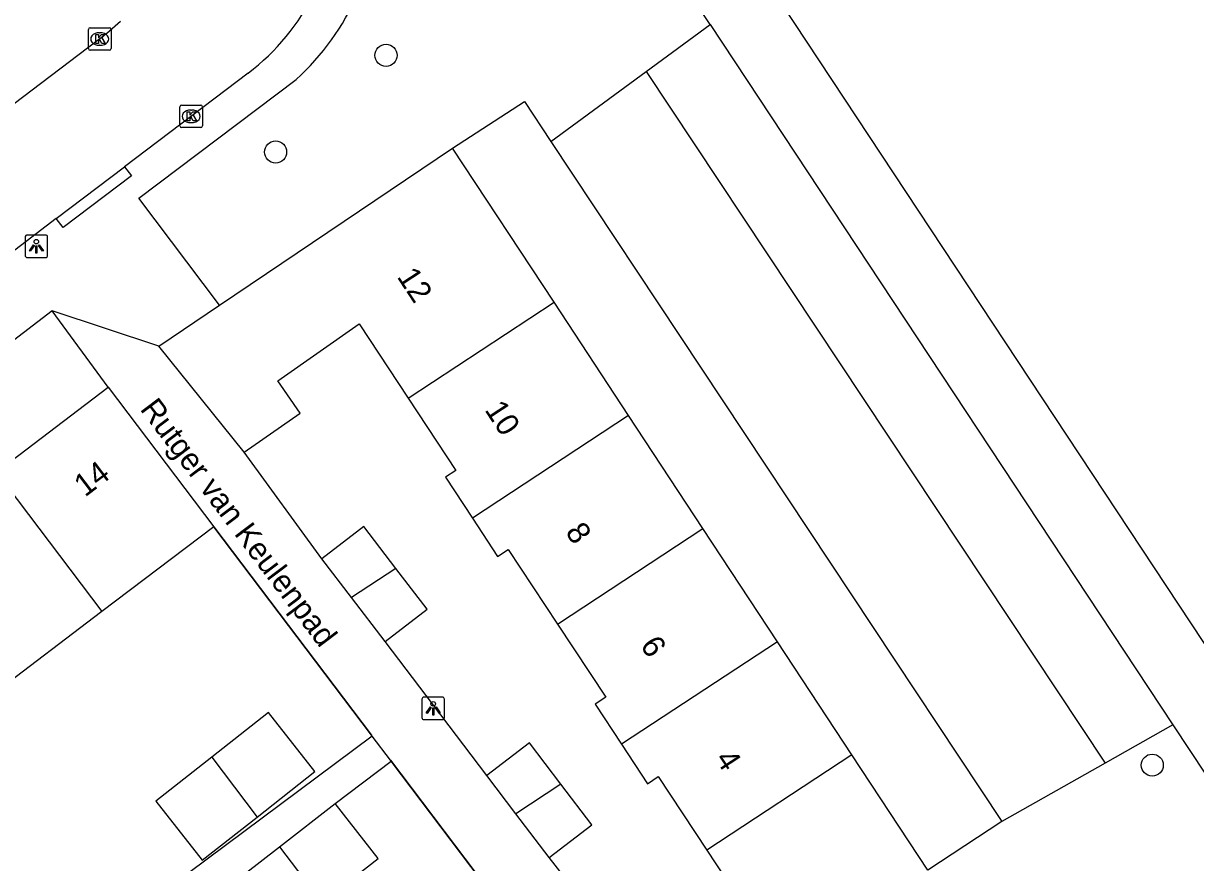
# Model space of a CAD drawing. Extents: x 160037 to 160839, y 385326 to 386441.
# Drawn here: x 160556.3 to 160608.2, y 385707 to 385744.1 of the extents above; entities that cross this region are included whole.
import ezdxf

# ---------------------------------------------------------------- set-up
doc = ezdxf.new("R2010")
doc.units = 0
for name, color, linetype in [('IMGEO_Boom', 7, 'Continuous'), ('IMGEO_Groenvoorziening', 7, 'Continuous'), ('IMGEO_Kolk', 7, 'Continuous'), ('IMGEO_Lichtpunt', 7, 'Continuous'), ('IMGEO_Muur', 7, 'Continuous'), ('IMGEO_Openbare_ruimte_label', 7, 'Continuous'), ('IMGEO_Pand', 7, 'Continuous'), ('IMGEO_Pand_nummerreeks', 7, 'Continuous'), ('IMGEO_Rijbaan_lokaal_open', 7, 'Continuous'), ('IMGEO_Voetpad_open', 7, 'Continuous')]:
    doc.layers.add(name, color=color, linetype=linetype)

msp = doc.modelspace()

# ---------------------------------------------------------------- linework, layer by layer
at = {"layer": 'IMGEO_Boom'}
for centre in [(160572.347, 385742.733), (160567.456, 385738.451), (160606.286, 385711.285)]:
    msp.add_circle(centre, 0.489, dxfattribs=at)
at = {"layer": 'IMGEO_Groenvoorziening'}
for points in [[(160583.876, 385742.021), (160586.703, 385744.094)], [(160579.645, 385738.918), (160583.876, 385742.021)], [(160583.876, 385742.021), (160604.2, 385711.375)], [(160575.29, 385738.628), (160578.476, 385740.689), (160579.645, 385738.918)], [(160579.645, 385738.918), (160599.628, 385708.789)], [(160607.204, 385713.075), (160604.2, 385711.375)], [(160604.2, 385711.375), (160599.628, 385708.789)], [(160599.628, 385708.789), (160596.345, 385706.628)]]:
    msp.add_lwpolyline(points, dxfattribs=at)
at = {"layer": 'IMGEO_Kolk'}
for p, q in [((160559.164, 385743.032), (160559.164, 385743.884)), ((160559.239, 385743.958), (160560.091, 385743.958)), ((160560.165, 385743.884), (160560.165, 385743.032)), ((160559.652, 385743.738), (160559.677, 385743.738)), ((160560.091, 385742.958), (160559.239, 385742.958)), ((160559.675, 385743.178), (160559.65, 385743.178)), ((160563.213, 385739.605), (160563.213, 385740.457)), ((160563.288, 385740.531), (160564.14, 385740.531)), ((160563.701, 385740.311), (160563.726, 385740.311)), ((160564.214, 385740.457), (160564.214, 385739.605)), ((160563.724, 385739.751), (160563.699, 385739.751)), ((160564.14, 385739.531), (160563.288, 385739.531))]:
    msp.add_line(p, q, dxfattribs=at)
for points in [[(160559.164, 385743.032), (160559.164, 385743.884)], [(160559.239, 385743.958), (160560.091, 385743.958)], [(160560.165, 385743.884), (160560.165, 385743.032)], [(160559.485, 385743.658), (160559.608, 385743.658), (160559.608, 385743.507), (160559.738, 385743.658), (160559.902, 385743.658), (160559.756, 385743.507), (160559.909, 385743.258), (160559.757, 385743.258), (160559.672, 385743.422), (160559.608, 385743.355), (160559.608, 385743.258), (160559.485, 385743.258), (160559.485, 385743.658)], [(160560.091, 385742.958), (160559.239, 385742.958)], [(160563.213, 385739.605), (160563.213, 385740.457)], [(160563.288, 385740.531), (160564.14, 385740.531)], [(160563.534, 385740.231), (160563.657, 385740.231), (160563.657, 385740.08), (160563.787, 385740.231), (160563.951, 385740.231), (160563.805, 385740.08), (160563.958, 385739.831), (160563.806, 385739.831), (160563.721, 385739.995), (160563.657, 385739.928), (160563.657, 385739.831), (160563.534, 385739.831), (160563.534, 385740.231)], [(160564.214, 385740.457), (160564.214, 385739.605)], [(160564.14, 385739.531), (160563.288, 385739.531)]]:
    msp.add_lwpolyline(points, dxfattribs=at)
for centre, start, end in [((160559.241, 385743.882), 91.552, 178.448), ((160559.241, 385743.882), 91.552, 178.448), ((160560.089, 385743.882), 1.552, 88.448), ((160560.089, 385743.882), 1.552, 88.448), ((160559.241, 385743.034), 181.552, 268.448), ((160559.241, 385743.034), 181.552, 268.448), ((160560.089, 385743.034), 271.552, 358.448), ((160560.089, 385743.034), 271.552, 358.448), ((160563.29, 385740.455), 91.552, 178.448), ((160563.29, 385740.455), 91.552, 178.448), ((160564.138, 385740.455), 1.552, 88.448), ((160564.138, 385740.455), 1.552, 88.448), ((160563.29, 385739.607), 181.552, 268.448), ((160563.29, 385739.607), 181.552, 268.448), ((160564.138, 385739.607), 271.552, 358.448), ((160564.138, 385739.607), 271.552, 358.448)]:
    msp.add_arc(centre, 0.0765, start, end, dxfattribs=at)
for centre, major_axis, ratio, start_param, end_param in [((160559.651, 385743.458), (-0.387, 0.002), 0.722429, 4.712389, 7.853982), ((160559.676, 385743.458), (-0.39, 0.002), 0.717154, 1.570796, 4.712389), ((160563.7, 385740.031), (-0.387, 0.002), 0.722429, 4.712389, 7.853982), ((160563.725, 385740.031), (-0.39, 0.002), 0.717154, 1.570796, 4.712389)]:
    msp.add_ellipse(centre, major_axis=major_axis, ratio=ratio, start_param=start_param, end_param=end_param, dxfattribs=at)
at = {"layer": 'IMGEO_Lichtpunt'}
for p, q in [((160556.36, 385734.678), (160556.36, 385733.871)), ((160556.36, 385734.678), (160556.36, 385733.871)), ((160557.262, 385734.773), (160556.454, 385734.773)), ((160557.262, 385734.773), (160556.454, 385734.773)), ((160557.356, 385733.871), (160557.356, 385734.678)), ((160557.356, 385733.871), (160557.356, 385734.678)), ((160556.454, 385733.777), (160557.262, 385733.777)), ((160556.454, 385733.777), (160557.262, 385733.777)), ((160573.939, 385714.203), (160573.939, 385713.396)), ((160573.939, 385714.203), (160573.939, 385713.396)), ((160574.841, 385714.298), (160574.033, 385714.298)), ((160574.841, 385714.298), (160574.033, 385714.298)), ((160574.935, 385713.396), (160574.935, 385714.203)), ((160574.935, 385713.396), (160574.935, 385714.203)), ((160574.033, 385713.302), (160574.841, 385713.302)), ((160574.033, 385713.302), (160574.841, 385713.302))]:
    msp.add_line(p, q, dxfattribs=at)
for points in [[(160556.734, 385734.342), (160556.773, 385734.314), (160556.585, 385734.052), (160556.547, 385734.079), (160556.734, 385734.342)], [(160556.836, 385734.294), (160556.883, 385734.294), (160556.883, 385733.972), (160556.836, 385733.972), (160556.836, 385734.294)], [(160556.946, 385734.314), (160556.984, 385734.341), (160557.171, 385734.079), (160557.132, 385734.051), (160556.946, 385734.314)], [(160574.313, 385713.867), (160574.352, 385713.839), (160574.164, 385713.577), (160574.126, 385713.604), (160574.313, 385713.867)], [(160574.415, 385713.819), (160574.462, 385713.819), (160574.462, 385713.497), (160574.415, 385713.497), (160574.415, 385713.819)], [(160574.525, 385713.839), (160574.563, 385713.866), (160574.75, 385713.604), (160574.711, 385713.576), (160574.525, 385713.839)]]:
    msp.add_lwpolyline(points, dxfattribs=at)
for centre in [(160556.859, 385734.476), (160574.438, 385714.001)]:
    msp.add_circle(centre, 0.0994, dxfattribs=at)
for centre, start, end in [((160556.454, 385734.678), 90, 180), ((160556.454, 385734.678), 90, 180), ((160557.262, 385734.678), 0, 90), ((160557.262, 385734.678), 0, 90), ((160556.454, 385733.871), 180, 270), ((160556.454, 385733.871), 180, 270), ((160557.262, 385733.871), 270, 0), ((160557.262, 385733.871), 270, 360), ((160574.033, 385714.203), 90, 180), ((160574.033, 385714.203), 90, 180), ((160574.841, 385714.203), 0, 90), ((160574.841, 385714.203), 0, 90), ((160574.033, 385713.396), 180, 270), ((160574.033, 385713.396), 180, 270), ((160574.841, 385713.396), 270, 0), ((160574.841, 385713.396), 270, 360)]:
    msp.add_arc(centre, 0.0946, start, end, dxfattribs=at)
at = {"layer": 'IMGEO_Muur'}
for points in [[(160564.717, 385721.848), (160571.701, 385712.609)], [(160576.805, 385710.831), (160574.444, 385713.948)], [(160572.541, 385711.499), (160579.63, 385702.121)]]:
    msp.add_lwpolyline(points, dxfattribs=at)
at = {"layer": 'IMGEO_Pand'}
for points in [[(160564.971, 385731.664), (160575.29, 385738.628)], [(160579.788, 385731.791), (160575.29, 385738.628)], [(160562.284, 385729.851), (160564.971, 385731.664)], [(160573.332, 385727.544), (160579.788, 385731.791)], [(160583.086, 385726.779), (160579.788, 385731.791)], [(160566.062, 385725.151), (160568.548, 385726.887), (160567.553, 385728.314), (160571.16, 385730.843), (160573.332, 385727.544)], [(160566.062, 385725.151), (160562.284, 385729.851)], [(160555.072, 385724.269), (160560.033, 385728.029)], [(160560.033, 385728.029), (160564.717, 385721.848)], [(160573.332, 385727.544), (160575.441, 385724.34), (160574.983, 385724.038), (160576.172, 385722.231)], [(160583.086, 385726.779), (160576.172, 385722.231)], [(160586.384, 385721.767), (160583.086, 385726.779)], [(160555.072, 385724.269), (160559.756, 385718.088)], [(160576.172, 385722.231), (160577.289, 385720.534), (160577.761, 385720.845), (160579.944, 385717.53)], [(160564.717, 385721.848), (160559.756, 385718.088)], [(160572.78, 385719.999), (160571.357, 385721.852), (160569.498, 385720.425)], [(160579.944, 385717.53), (160586.384, 385721.767)], [(160589.681, 385716.756), (160586.384, 385721.767)], [(160570.817, 385718.707), (160569.498, 385720.425)], [(160572.78, 385719.999), (160570.817, 385718.707)], [(160572.305, 385716.77), (160574.164, 385718.198), (160572.78, 385719.999)], [(160572.305, 385716.77), (160570.817, 385718.707)], [(160559.756, 385718.088), (160554.975, 385714.464)], [(160579.944, 385717.53), (160582.077, 385714.29), (160581.607, 385713.981), (160582.773, 385712.21)], [(160589.681, 385716.756), (160582.773, 385712.21)], [(160592.979, 385711.743), (160589.681, 385716.756)], [(160566.638, 385708.984), (160569.199, 385711.001), (160567.137, 385713.62), (160564.628, 385711.644)], [(160580.096, 385710.448), (160578.708, 385712.276), (160576.805, 385710.831)], [(160582.773, 385712.21), (160583.924, 385710.462), (160584.408, 385710.781), (160586.556, 385707.517)], [(160564.628, 385711.644), (160562.143, 385709.688), (160564.206, 385707.068), (160566.638, 385708.984)], [(160564.628, 385711.644), (160566.638, 385708.984)], [(160592.979, 385711.743), (160586.556, 385707.517)], [(160596.345, 385706.628), (160592.979, 385711.743)], [(160578.096, 385709.131), (160576.805, 385710.831)], [(160580.096, 385710.448), (160578.096, 385709.131)], [(160579.567, 385707.194), (160581.469, 385708.639), (160580.096, 385710.448)], [(160567.63, 385707.672), (160570.09, 385709.589)], [(160569.497, 385705.203), (160571.993, 385707.148), (160570.09, 385709.589)], [(160579.567, 385707.194), (160578.096, 385709.131)], [(160565.329, 385705.879), (160567.63, 385707.672)], [(160567.63, 385707.672), (160569.497, 385705.203)], [(160586.556, 385707.517), (160588.637, 385704.356), (160588.131, 385704.023), (160589.418, 385702.068)]]:
    msp.add_lwpolyline(points, dxfattribs=at)
at = {"layer": 'IMGEO_Rijbaan_lokaal_open'}
for points in [[(160560.591, 385744.234), (160559.986, 385743.699), (160547.963, 385734.592)], [(160566.24, 385741.95), (160560.769, 385737.799)], [(160557.742, 385735.502), (160560.769, 385737.799)], [(160557.742, 385735.502), (160554.811, 385733.279)]]:
    msp.add_lwpolyline(points, dxfattribs=at)
msp.add_arc((160560.172, 385749.953), 10.043, 307.1719, 0.2688, dxfattribs=at)
at = {"layer": 'IMGEO_Voetpad_open'}
for points in [[(160578.877, 385761.661), (160586.589, 385750), (160608.557, 385716.72), (160610.848, 385713.211)], [(160586.703, 385744.094), (160582.804, 385750), (160576.284, 385759.875)], [(160586.703, 385744.094), (160607.204, 385713.075)], [(160564.971, 385731.664), (160561.394, 385736.407), (160568.362, 385741.668)], [(160560.769, 385737.799), (160561.071, 385737.401), (160558.044, 385735.104), (160557.742, 385735.502)], [(160557.562, 385731.421), (160520.069, 385702.649)], [(160560.033, 385728.029), (160557.562, 385731.421)], [(160562.284, 385729.851), (160557.562, 385731.421)], [(160569.498, 385720.425), (160566.062, 385725.151)], [(160571.736, 385712.562), (160571.701, 385712.609), (160564.717, 385721.848)], [(160576.805, 385710.831), (160574.444, 385713.948), (160572.305, 385716.77)], [(160607.204, 385713.075), (160615.271, 385700.866), (160612.197, 385698.745)], [(160571.736, 385712.562), (160561.982, 385705.297), (160561.779, 385704.072), (160562.728, 385703.852), (160565.329, 385705.879)], [(160572.568, 385711.463), (160572.541, 385711.499), (160571.736, 385712.562)], [(160570.09, 385709.589), (160572.568, 385711.463)], [(160579.63, 385702.121), (160572.568, 385711.463)], [(160584.218, 385701.243), (160579.567, 385707.194)]]:
    msp.add_lwpolyline(points, dxfattribs=at)
msp.add_arc((160561.209, 385749.671), 10.734, 311.7881, 1.755, dxfattribs=at)

# ---------------------------------------------------------------- texts
at = {"layer": 'IMGEO_Openbare_ruimte_label'}
msp.add_text('Rutger van Keulenpad', height=1, rotation=307.0761, dxfattribs=at).set_placement((160561.42, 385727.054))
at = {"layer": 'IMGEO_Pand_nummerreeks'}
for s, rotation, p in [('12', 303.3574, (160572.805, 385732.926)), ('10', 303.4211, (160576.69, 385727.029)), ('14', 37.1601, (160559.012, 385723.139)), ('8', 303.4211, (160580.263, 385721.615)), ('6', 303.4211, (160583.579, 385716.59)), ('4', 303.4211, (160586.898, 385711.561))]:
    msp.add_text(s, height=1, rotation=rotation, dxfattribs=at).set_placement(p)

doc.saveas('drawing.dxf')
